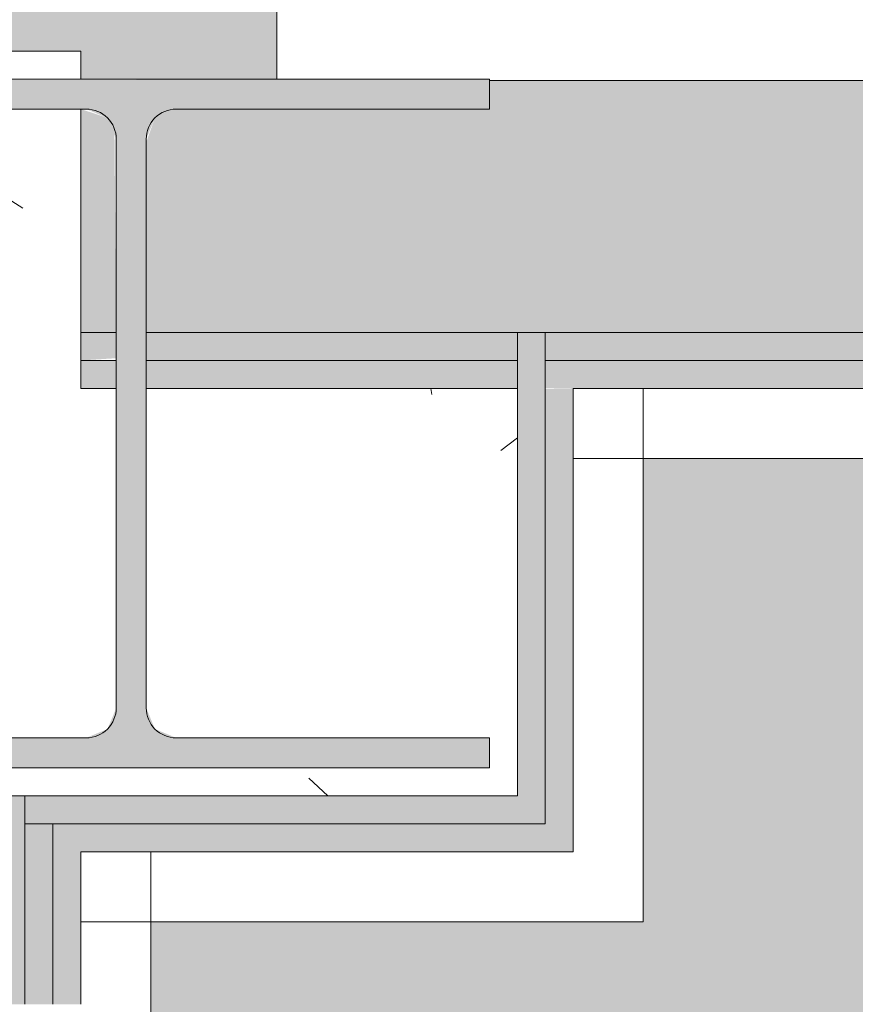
# Model space of a CAD drawing. Header units: millimetres. Extents: x 5980700 to 6194397, y -12939 to 2351883.
# Tile 293 of 587: x 6075771 to 6076070, y 4267 to 4618. Entities that reach past the tile are written whole.
import ezdxf

# ---------------------------------------------------------------- set-up
doc = ezdxf.new("R2010")
doc.units = ezdxf.units.MM
for name, color, linetype, lineweight in [('A-FLOR-PATT', 8, 'Continuous', 18), ('A-WALL', 113, 'Continuous', 18), ('A-WALL-PATT', 111, 'Continuous', 25), ('S-COLS', 52, 'Continuous', 9)]:
    doc.layers.add(name, color=color, linetype=linetype, lineweight=lineweight)
pattern_1 = [(216.87, (166.6, 416.5), (1249.498511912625, 833.0022321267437), [208.25, -1874.25]), (206.565, (416.5, 291.55), (-416.4997849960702, -416.4999353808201), [465.661, -465.661]), (198.435, (416.5, 83.3), (-832.9995359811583, -416.5008561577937), [263.4179999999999, -1053.671])]

# ---------------------------------------------------------------- blocks, each defined once
blk = doc.blocks.new('_ARQPWR_Pilar perfil I - _TP01-V229-PLANTA DE CAIMENTO DE PISOS - 1 PAV_')
at = {"layer": 'S-COLS', "lineweight": 5}
h = blk.add_hatch(color=256, dxfattribs=at)
h.paths.add_polyline_path([(-16.05000000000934, -112.2999999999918), (-16.04583271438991, -112.2994676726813), (-5.346365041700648, -112.2999999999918)])
h.paths.add_polyline_path([(119.9057747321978, -123.0000000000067), (127.9999999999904, -123.0000000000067), (127.9999999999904, -112.2999999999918), (16.04999999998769, -112.2999999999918), (8.48395744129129, -109.1660425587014), (5.349999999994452, -101.5999999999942), (5.349999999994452, 101.5999999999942), (8.483957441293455, 109.1660425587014), (16.04999999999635, 112.3000000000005), (127.9999999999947, 112.3000000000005), (127.9999999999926, 123.0000000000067), (-128.0000000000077, 122.5007888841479), (-128.0000000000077, 112.3000000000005), (-16.04379473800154, 112.2974296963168), (-8.480322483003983, 109.1572669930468), (-5.350000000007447, 101.5999999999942), (-5.352570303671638, -101.6062052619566), (-8.483957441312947, -109.1660425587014), (-16.05000000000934, -112.2999999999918), (-128.0000000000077, -112.307521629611), (-128.0000000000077, -123.0000000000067), (5.349999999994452, -123.0000000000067)])
at = {"layer": 'S-COLS', "color": 90, "lineweight": 5}
for p, q in [((127.9999999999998, 123.0000000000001), (-128.0000000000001, 123.0000000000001)), ((-128.0000000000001, 123.0000000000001), (-128.0000000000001, 112.3000000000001)), ((127.9999999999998, 112.3000000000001), (127.9999999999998, 123.0000000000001)), ((-128.0000000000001, 112.3000000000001), (-16.05000000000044, 112.3000000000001)), ((16.04999999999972, 112.3000000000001), (127.9999999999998, 112.3000000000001)), ((-5.350000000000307, 101.6000000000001), (-5.350000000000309, -101.5999999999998)), ((5.349999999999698, -101.6), (5.349999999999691, 101.6)), ((-16.05000000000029, -112.3), (-128.0000000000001, -112.3)), ((-128.0000000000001, -112.3), (-128.0000000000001, -123)), ((127.9999999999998, -112.3), (16.04999999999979, -112.3)), ((127.9999999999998, -123), (127.9999999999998, -112.3)), ((-128.0000000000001, -123), (127.9999999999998, -123))]:
    blk.add_line(p, q, dxfattribs=at)
for centre, radius, start, end in [((-16.05000000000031, 101.6000000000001), 10.70000000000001, 3.307776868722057e-13, 90.00000000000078), ((16.04999999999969, 101.6000000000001), 10.69999999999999, 90.00000000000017, 180.0000000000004), ((-16.05000000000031, -101.6), 10.7, 270, 7.887775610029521e-13), ((16.04999999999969, -101.6), 10.70000000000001, 180.0000000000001, 270.0000000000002)]:
    blk.add_arc(centre, radius, start, end, dxfattribs=at)
blk = doc.blocks.new('FX-PNC-PILAR-TP3 - FX-PNC-PILAR-TP01-4319920-PLANTA DE CAIMENTO DE PISOS - 1 PAV_')
at = {"layer": 'A-WALL-PATT', "lineweight": 5}
h = blk.add_hatch(dxfattribs=at)
h.set_pattern_fill('FP_108', color=135, style=0, pattern_type=2)
h.set_pattern_definition([(49.99999999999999, (2e-05, -3e-05), (364.3679291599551, -31.87829433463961), [38.1, -419.1]), (355, (2e-05, -3e-05), (-70.48585119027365, 382.1133031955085), [30.48, -335.28]), (100.451, (30.364, -2.657), (293.8850033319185, 350.2333756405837), [32.38, -356.18]), (46.184, (2e-05, 101.6), (542.1584806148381, -84.08582678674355), [57.15, -628.65]), (96.636, (45.18, 94.59299999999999), (474.8048986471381, 494.8554198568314), [48.57, -534.27]), (351.184, (2e-05, 101.6), (474.8101998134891, 494.8500824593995), [45.72, -502.92]), (21, (50.8, 76.2), (303.2284677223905, -204.530461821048), [38.1, -419.1]), (326, (50.8, 76.2), (123.6038908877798, 368.3760440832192), [30.48, -335.28]), (71.45100000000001, (76.069, 59.15600000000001), (426.8341253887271, 163.8427355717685), [32.38, -356.18]), (37.50000000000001, (2e-05, -3e-05), (6.176645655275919, 169.1101515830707), [16.764, -314.452, 16.764, -323.596, -336.55]), (37.50000000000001, (2e-05, -3e-05), (6.176645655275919, 169.1101515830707), [-671.576, 16.764, -319.786]), (7.499999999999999, (2e-05, -3e-05), (133.63887623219, 200.3614940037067), [16.764, -177.292, 16.764, -306.832, -128.27]), (7.499999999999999, (2e-05, -3e-05), (133.63887623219, 200.3614940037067), [-517.6519999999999, 16.764, -111.506]), (327.5, (-113.284, -3e-05), (271.1818188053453, -11.45836264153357), [16.764, -110.236, 16.764, -379.476, -525.78]), (327.5, (-113.284, -3e-05), (271.1818188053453, -11.45836264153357), [-523.24, 16.764, -509.016]), (317.5, (-164.084, -3e-05), (296.2585102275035, 50.85284694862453), [16.764, -148.336, 16.764, -246.38, -373.38]), (317.5, (-164.084, -3e-05), (296.2585102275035, 50.85284694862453), [-428.244, 16.764, -356.616])])
h.paths.add_polyline_path([(-16491.62223936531, 4341.158178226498), (-16315.61664668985, 4341.158178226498), (-16315.61664668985, 4486.658967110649), (-16448.26664668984, 4486.658967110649), (-16448.26664668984, 4372.558178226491), (-16445.13268924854, 4364.992135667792), (-16437.5666466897, 4361.858178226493), (-16325.61664668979, 4361.858178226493), (-16325.61664668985, 4351.158178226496), (-16581.61301173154, 4351.158178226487), (-16581.60438777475, 4341.158178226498), (-16494.93952608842, 4341.158178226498)])
h.paths.add_polyline_path([(-16469.66664668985, 4361.858178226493), (-16462.10060413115, 4364.992135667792), (-16458.96664668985, 4372.590941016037), (-16459.37371613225, 4486.658967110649), (-16471.6222393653, 4486.658967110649), (-16471.6222393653, 4586.458178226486), (-16581.61301173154, 4586.458178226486), (-16581.61301173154, 4361.858178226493), (-16471.61587018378, 4361.858178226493)])
h.paths.add_polyline_path([(-16543.6148292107, 4597.1581782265), (-16471.62223936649, 4597.1581782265), (-16471.6222393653, 4607.158178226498), (-16581.61301085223, 4607.152179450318), (-16581.6115459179, 4597.1581782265), (-16543.82064856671, 4597.1581782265)])
at = {"layer": 'A-WALL', "color": 250, "lineweight": 5}
for p, q in [((-16471.62223936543, 4607.158178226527), (-16581.61301173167, 4607.158178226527)), ((-16471.62223936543, 4597.158178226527), (-16471.62223936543, 4607.158178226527)), ((-16471.62223936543, 4506.658967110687), (-16471.62223936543, 4586.458178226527)), ((-16471.62223936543, 4496.658967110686), (-16471.62223936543, 4506.658967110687)), ((-16471.62223936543, 4486.658967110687), (-16471.62223936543, 4496.658967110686)), ((-16458.96664668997, 4486.658967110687), (-16471.62223936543, 4486.658967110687)), ((-16315.61664668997, 4486.658967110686), (-16448.26664668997, 4486.658967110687)), ((-16315.61664668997, 4341.158178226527), (-16315.61664668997, 4486.658967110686)), ((-16581.61301173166, 4341.158178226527), (-16491.62223936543, 4341.158178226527)), ((-16491.62223936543, 4341.158178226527), (-16471.62223936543, 4341.158178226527)), ((-16471.62223936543, 4341.158178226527), (-16460.28390427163, 4341.158178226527)), ((-16460.28390427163, 4341.158178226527), (-16315.61664668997, 4341.158178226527))]:
    blk.add_line(p, q, dxfattribs=at)
blk = doc.blocks.new('BE-PMSa-MOD-ARQ-CONEXAODOFUTURO-EX-000-R_rvt-2-PLANTA DE CAIMENTO DE PISOS - 1 PAV_')
at = {"layer": 'A-FLOR-PATT', "lineweight": 5}
h = blk.add_hatch(dxfattribs=at)
h.set_pattern_fill('FP_100', color=133, style=0, pattern_type=2)
h.set_pattern_definition([(49.99999999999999, (0, 0), (182.184668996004, -15.93908553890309), [19.05, -209.55]), (355, (0, 0), (-35.24242749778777, 191.0566080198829), [15.24, -167.64]), (100.451, (15.182, -1.328), (146.9425016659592, 175.1166878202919), [16.19, -178.09]), (46.184, (0, 50.8), (271.0788941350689, -42.04327417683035), [28.575, -314.325]), (96.636, (22.59, 47.297), (237.4025071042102, 247.4272132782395), [24.285, -267.135]), (351.184, (0, 50.8), (237.404605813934, 247.4251178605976), [22.86, -251.46]), (21, (25.4, 38.1), (151.6148798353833, -102.2655185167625), [19.05, -209.55]), (326, (25.4, 38.1), (61.80235996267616, 184.1877424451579), [15.24, -167.64]), (71.45100000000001, (38.035, 29.578), (213.4170626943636, 81.92136778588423), [16.19, -178.09]), (37.50000000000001, (0, 0), (3.08832282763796, 84.55507579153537), [8.382, -157.226, 8.382, -161.798, -168.275]), (37.50000000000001, (0, 0), (3.08832282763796, 84.55507579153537), [-335.788, 8.382, -159.893]), (7.499999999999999, (0, 0), (66.81943811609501, 100.1807470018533), [8.382, -88.646, 8.382, -153.416, -64.135]), (7.499999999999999, (0, 0), (66.81943811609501, 100.1807470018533), [-258.826, 8.382, -55.753]), (327.5, (-56.642, 0), (135.5904877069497, -5.7289126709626), [8.382, -55.118, 8.382, -189.738, -262.89]), (327.5, (-56.642, 0), (135.5904877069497, -5.7289126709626), [-261.62, 8.382, -254.508]), (317.5, (-82.042, 0), (148.1288864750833, 25.42676126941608), [8.382, -74.168, 8.382, -123.19, -186.69]), (317.5, (-82.042, 0), (148.1288864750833, 25.42676126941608), [-214.122, 8.382, -178.308])])
h.paths.add_polyline_path([(-1916.114845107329, -8177.825683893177), (-1683.614845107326, -8177.825683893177), (-1683.614845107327, -1915.841005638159), (-3033.614845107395, -1915.841005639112), (-3033.614845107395, -1900.841005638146), (-3933.614845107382, -1900.841005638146), (-3933.614845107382, -2050.841005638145), (-1818.614845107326, -2050.841005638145), (-1818.614845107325, -8042.852683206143), (-4146.617820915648, -8042.852683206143), (-4146.617820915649, -4063.841794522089), (-3970.61666258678, -4063.841794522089), (-3970.61666258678, -3457.84179452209), (-4146.617820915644, -3457.84179452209), (-4146.617820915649, -2138.841794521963), (-3970.61666258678, -2138.841794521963), (-3970.61666258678, -2050.841005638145), (-3963.614845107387, -2050.841005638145), (-3963.614845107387, -1900.841005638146), (-3973.614845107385, -1900.841005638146), (-3973.614845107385, -1915.841005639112), (-4105.616662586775, -1915.841005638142), (-4105.616662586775, -2003.84179452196), (-4281.617820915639, -2003.84179452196), (-4281.617820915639, -3592.841794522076), (-4105.61666258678, -3592.841794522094), (-4105.61666258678, -3928.841794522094), (-4281.617820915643, -3928.841794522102), (-4281.615120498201, -8177.82568389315), (-1916.459753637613, -8177.825683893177)])
h.paths.add_polyline_path([(8258.385255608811, -8167.825683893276), (15620.8643440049, -8167.825683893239), (15620.86434400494, -1925.841005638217), (12311.88333741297, -1925.841005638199), (12311.88333741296, -2018.841794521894), (11955.88333741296, -2018.841794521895), (11955.88333741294, -1925.841005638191), (9541.385154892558, -1925.841005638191), (9541.385154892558, -1915.841005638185), (9491.385154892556, -1915.841005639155), (9491.385154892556, -1900.841005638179), (8591.38515489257, -1900.841005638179), (8591.38515489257, -2050.841005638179), (11830.88333741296, -2050.841005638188), (11830.88333741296, -2143.841794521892), (12436.88333741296, -2143.841794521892), (12436.88333741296, -2050.841005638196), (15495.86434400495, -2050.841005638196), (15495.86434400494, -8042.825683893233), (8383.385255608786, -8042.825683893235), (8383.385255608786, -4063.841794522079), (8559.379702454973, -4063.841794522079), (8559.379702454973, -3457.841794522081), (8383.385255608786, -3457.84179452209), (8383.385255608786, -2138.841794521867), (8559.379702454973, -2138.84179452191), (8559.379702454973, -2050.841005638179), (8561.385154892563, -2050.753085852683), (8561.385154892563, -1900.841005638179), (8551.38515489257, -1900.841005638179), (8551.38515489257, -1915.841005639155), (8501.385154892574, -1915.841005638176), (8501.385154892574, -1925.841005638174), (8434.379702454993, -1925.841005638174), (8434.379702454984, -2013.841794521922), (8258.385255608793, -2013.841794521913), (8258.385255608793, -3582.841794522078), (8434.379702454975, -3582.841794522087), (8434.379702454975, -3938.841794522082), (8258.385255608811, -3938.841794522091), (8258.385255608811, -8156.700611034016)])
h.paths.add_polyline_path([(19984.7546155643, -8167.825683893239), (20089.38682609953, -8167.825683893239), (20089.38682609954, -5194.841794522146), (19913.3833374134, -5194.841794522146), (19913.3833374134, -4838.841794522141), (20089.38682609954, -4838.841794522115), (20089.38682609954, -2013.84179452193), (19913.3833374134, -2013.841794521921), (19913.3833374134, -1657.841794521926), (20089.38682609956, -1657.841794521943), (20089.38682609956, 1166.158205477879), (19913.38333741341, 1166.158205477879), (19913.38333741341, 1522.158205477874), (20089.38682609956, 1522.158205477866), (20089.38682609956, 4296.158205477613), (19913.38333741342, 4296.15820547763), (19913.3833374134, 4461.658994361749), (15971.88333741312, 4461.658994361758), (15971.88333741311, 4296.15820547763), (15800.86434400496, 4296.15820547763), (15800.86434400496, -605.8410056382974), (15790.86434400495, -605.8410056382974), (15790.86434400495, -655.841005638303), (15775.86434400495, -655.841005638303), (15775.86434400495, -1555.841005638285), (16091.88333741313, -1555.841005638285), (16091.88333741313, -1527.841794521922), (15925.86434400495, -1527.841794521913), (15925.86434400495, 4171.158205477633), (16096.88333741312, 4171.158205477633), (16097.48518693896, 4336.658994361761), (19788.38333741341, 4336.658994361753), (19788.38333741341, 4171.158205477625), (19964.38682609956, 4171.158205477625), (19964.38682609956, 1647.158205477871), (19788.38333741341, 1647.158205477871), (19788.38333741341, 1041.158205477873), (19964.38682609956, 1041.158205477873), (19964.38682609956, -1532.84179452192), (19788.38333741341, -1532.84179452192), (19788.38333741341, -2138.841794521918), (19964.38682609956, -2138.841794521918), (19964.38682609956, -4713.841794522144), (19788.3833374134, -4713.841794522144), (19788.3833374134, -5319.841794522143), (19964.38682609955, -5319.841794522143), (19964.38682609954, -8042.82568389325), (15925.86434400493, -8042.825683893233), (15925.86434400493, -2143.841794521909), (16091.88333741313, -2143.841794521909), (16091.88333741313, -1585.841005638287), (15775.86434400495, -1585.841005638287), (15775.86434400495, -1595.841005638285), (15790.86434400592, -1595.841005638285), (15790.86434400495, -1652.84179452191), (15966.88333741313, -1653.220801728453), (15966.88333741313, -2018.84179452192), (15800.86434400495, -2018.841794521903), (15800.86434400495, -8167.825683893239), (19925.14432074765, -8167.825683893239)])
h.paths.add_polyline_path([(-5690.728343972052, -8167.825683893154), (-4451.617820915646, -8167.825683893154), (-4451.617820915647, -1925.841005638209), (-4506.114845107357, -1925.84100563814), (-4506.114845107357, -1915.841005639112), (-4536.11484510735, -1915.841005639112), (-4536.11484510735, -1900.841005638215), (-4546.114845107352, -1900.841005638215), (-4546.114845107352, -2740.841005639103), (-4536.114845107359, -2740.841005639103), (-4536.114845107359, -2751.8410056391), (-4516.109778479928, -2751.8410056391), (-4516.109778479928, -2640.8410056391), (-4497.109778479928, -2640.8410056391), (-4497.109778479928, -2770.841005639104), (-4536.114845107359, -2770.841005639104), (-4536.114845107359, -2780.841005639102), (-4546.114845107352, -2780.841005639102), (-4546.114845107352, -2820.841005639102), (-4576.114845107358, -2820.841005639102), (-4576.617820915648, -8042.852683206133), (-11628.61484510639, -8042.852683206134), (-11628.6148451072, -2138.841794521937), (-11585.61666258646, -2138.841794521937), (-11585.61666258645, -2050.841005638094), (-8474.116662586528, -2050.841005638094), (-8474.116662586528, -2138.841794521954), (-7858.116662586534, -2138.841794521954), (-7858.116662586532, -2050.841005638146), (-4576.617820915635, -2050.841005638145), (-4576.617820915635, -1900.841005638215), (-5476.114845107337, -1900.841005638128), (-5476.114845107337, -1915.841005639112), (-5528.614845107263, -1915.841005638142), (-5528.614845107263, -1925.841005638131), (-7983.116662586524, -1925.841005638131), (-7983.116662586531, -2013.841794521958), (-8324.11666258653, -2013.841794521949), (-8324.11666258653, -2003.841794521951), (-8339.116662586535, -2003.84179452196), (-8339.116662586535, -1925.841005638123), (-11720.61666258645, -1925.841005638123), (-11720.61666258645, -2003.841794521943), (-11753.61484510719, -2003.841794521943), (-11753.61034441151, -8167.825683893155), (-5985.163661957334, -8167.825683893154)])
h.paths.add_polyline_path([(-15701.5291554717, -8167.825683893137), (-11933.6148451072, -8167.825683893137), (-11933.6148451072, -2013.841794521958), (-12076.61666258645, -2013.841794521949), (-12076.61666258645, -1657.841794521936), (-11923.61484510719, -1657.841794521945), (-11923.61484510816, -1515.8410056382), (-11908.61484510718, -1515.8410056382), (-11908.61484510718, -1505.841005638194), (-12058.61484510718, -1505.841005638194), (-12058.61484510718, -1532.841794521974), (-12201.61666258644, -1532.841794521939), (-12201.61666258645, -2138.841794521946), (-12058.61484510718, -2138.841794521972), (-12058.61484510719, -8042.851795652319), (-16321.61588608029, -8042.826571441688), (-16321.61588608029, -5319.841794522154), (-16145.61666258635, -5319.841794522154), (-16145.61666258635, -4713.841794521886), (-16321.61588608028, -4713.681888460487), (-16321.61588608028, -2138.84179452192), (-16145.61666258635, -2138.841794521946), (-16145.61666258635, -1532.841794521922), (-16321.61588608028, -1532.841794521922), (-16321.61588608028, 1041.158205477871), (-16145.61666258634, 1041.158205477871), (-16145.61666258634, 1647.158205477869), (-16321.61588608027, 1647.158205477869), (-16321.61588608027, 4171.158205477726), (-16145.61666258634, 4171.158205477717), (-16145.61666258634, 4336.658994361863), (-12201.61666258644, 4336.658994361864), (-12201.61666258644, 4171.158205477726), (-12058.61484510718, 4171.158205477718), (-12058.61484510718, -1475.841005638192), (-11908.61484510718, -1475.841005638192), (-11908.61484510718, -575.8410056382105), (-11923.61484510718, -575.8410056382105), (-11923.61484510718, -525.8410056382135), (-11933.61484510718, -525.8410056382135), (-11933.61484510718, 4296.158205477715), (-12076.61666258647, 4296.158205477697), (-12076.61666258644, 4461.658994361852), (-16270.61666258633, 4461.658994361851), (-16270.61666258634, 4296.158205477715), (-16446.62225526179, 4296.158205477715), (-16446.61588608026, 1522.158205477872), (-16270.61666258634, 1522.158205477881), (-16270.61666258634, 1166.158205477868), (-16446.62225526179, 1166.158205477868), (-16446.61588608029, -1657.841794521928), (-16270.61666258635, -1657.841794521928), (-16270.61666258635, -2013.841794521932), (-16446.6222552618, -2013.841794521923), (-16446.61588608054, -4838.841794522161), (-16270.61666258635, -4838.841794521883), (-16270.61666258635, -5194.841794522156), (-16446.62225526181, -5194.841794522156), (-16446.61573815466, -8167.825683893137), (-15735.98765560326, -8167.825683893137)])
h.paths.add_polyline_path([(8551.38515489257, -1770.841005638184), (9491.385154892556, -1770.841005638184), (9491.385154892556, -1755.841005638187), (9630.135154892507, -1755.841005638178), (9630.135154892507, -1740.841005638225), (11880.13515489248, -1741.712957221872), (11880.13515489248, -1755.841005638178), (11965.88333741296, -1755.841005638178), (11965.88333741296, -1662.841794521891), (12301.88333741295, -1662.841794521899), (12301.88333741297, -1755.841005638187), (12713.6541483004, -1755.841005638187), (12713.6541483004, -1740.841005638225), (14963.65414830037, -1741.712957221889), (14963.65414830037, -1755.841005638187), (15630.86434400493, -1755.841005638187), (15630.86434400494, -1595.841005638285), (15645.86434400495, -1595.841005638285), (15645.86434400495, -655.841005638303), (15630.86434400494, -655.841005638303), (15630.86434400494, -29.5925127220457), (15087.63515489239, -29.59251272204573), (15087.63515489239, -44.5925127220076), (12837.63515489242, -43.72056113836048), (12837.63515489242, -29.59251272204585), (11880.13515489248, -29.5925127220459), (11880.13515489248, -44.59251272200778), (9630.135154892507, -43.72056113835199), (9630.135154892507, -29.59251272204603), (9408.885154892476, -29.59251272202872), (9408.885154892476, -14.5925127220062), (8468.885154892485, -14.59251272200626), (8468.885154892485, -29.59251272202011), (8008.885154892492, -29.59251272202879), (8008.885154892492, -14.59251272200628), (7068.885154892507, -14.65234280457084), (7068.885154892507, -29.59251272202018), (4511.785154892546, -29.59251272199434), (4511.785154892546, 3549.158994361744), (3951.785154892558, 3549.158994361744), (3951.785154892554, 4471.658994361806), (2159.383337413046, 4471.658994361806), (2159.383337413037, 4306.158205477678), (1813.383337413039, 4306.15820547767), (1813.383337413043, 4471.658994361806), (284.8931309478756, 4471.658994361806), (284.8931309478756, 4486.658994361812), (77.29277039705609, 4486.658994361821), (77.29277039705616, 3238.903506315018), (70.48333741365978, 3238.903506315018), (70.48333741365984, 2137.158205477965), (121.3819838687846, 2137.158205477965), (121.3819838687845, 3231.348105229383), (111.0710947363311, 3241.658994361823), (106.381983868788, 3259.158994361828), (111.0710947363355, 3276.658994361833), (124.1088842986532, 3289.53068128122), (143.3753948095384, 3293.624861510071), (158.8819838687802, 3289.469883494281), (171.692873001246, 3276.658994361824), (176.3819838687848, 3259.158994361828), (171.692873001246, 3241.658994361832), (161.3819838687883, 3231.348105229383), (161.3819838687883, 2137.158205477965), (220.483337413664, 2137.158205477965), (220.4833374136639, 4336.658994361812), (1678.38333741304, 4336.658994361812), (1678.38333741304, 4171.158205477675), (2294.38333741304, 4171.158205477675), (2294.38333741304, 4336.658994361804), (3816.785154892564, 4336.658994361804), (3816.785154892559, 3414.158994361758), (4376.785154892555, 3414.158994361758), (4376.785154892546, -164.5925127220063), (15495.86434400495, -164.5925127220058), (15495.86434400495, -1620.841005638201), (12436.88333741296, -1620.841005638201), (12436.88333741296, -1527.841794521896), (11830.88333741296, -1527.841794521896), (11830.88333741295, -1620.841005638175), (8559.379702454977, -1620.841005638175), (8559.379702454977, -1532.841794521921), (7943.379702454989, -1532.841794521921), (7943.379702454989, -1620.841005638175), (2289.383337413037, -1620.841005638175), (2289.383337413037, -1527.841794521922), (2261.385126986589, -1527.841794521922), (2261.385126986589, -1770.841005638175), (3121.385126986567, -1770.841005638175), (3121.385126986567, -1755.8410056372), (4481.585154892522, -1755.841005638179), (4481.585154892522, -1770.841005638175), (5321.585154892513, -1770.841005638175), (5321.585154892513, -1755.841005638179), (7021.385154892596, -1755.841005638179), (7021.385154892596, -1770.841005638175), (7961.385154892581, -1770.841005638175), (7961.385154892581, -1755.841005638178), (8078.379702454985, -1755.841005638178), (8078.379702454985, -1667.841794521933), (8424.379702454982, -1667.841794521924), (8424.379702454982, -1755.841005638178), (8551.38515489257, -1755.841005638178)])
h.paths.add_polyline_path([(2231.385126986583, -1770.841005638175), (2231.385126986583, -1527.841794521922), (1766.385126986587, -1527.841794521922), (1766.385126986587, -1770.841005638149), (1776.385126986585, -1770.841005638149), (1776.385126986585, -1755.8410056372), (1818.383337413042, -1755.841005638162), (1818.383337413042, -1662.841794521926), (2154.383337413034, -1662.841794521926), (2154.383337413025, -1755.84100563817), (2221.385126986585, -1755.841005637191), (2221.385126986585, -1770.841005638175)])
h.paths.add_polyline_path([(-3963.614845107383, -1770.84100563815), (-3033.614845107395, -1770.84100563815), (-3033.614845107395, -1755.841005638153), (-1418.814900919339, -1755.841005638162), (-1418.814900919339, -1770.841005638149), (-578.8149009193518, -1770.841005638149), (-578.8149009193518, -1755.841005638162), (876.3851269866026, -1755.841005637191), (876.3851269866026, -1770.841005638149), (1736.38512698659, -1770.841005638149), (1736.38512698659, -1527.841794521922), (1683.383337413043, -1527.841794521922), (1683.383337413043, -1620.841005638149), (-3970.616662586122, -1620.84100563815), (-3970.61666258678, -1532.841794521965), (-4586.616662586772, -1532.841794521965), (-4586.616662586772, -1620.841005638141), (-7858.116662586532, -1620.841005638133), (-7858.116662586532, -1532.841794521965), (-8474.116662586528, -1532.841794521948), (-8474.116662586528, -1620.841005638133), (-11585.61666258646, -1620.841005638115), (-11585.61666258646, -1532.841794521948), (-11628.61484510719, -1532.841794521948), (-11628.61484510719, -164.6103600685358), (220.4833374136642, -164.6103600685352), (220.4833374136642, -29.61036006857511), (-2321.114845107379, -29.61036006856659), (-2321.114845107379, -14.61036006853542), (-3061.114845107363, -14.61036006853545), (-3061.114845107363, -29.61036006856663), (-3320.616662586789, -29.61036006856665), (-3320.616662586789, -14.61036006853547), (-4060.616662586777, -14.61036006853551), (-4060.616662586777, -29.61036006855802), (-4536.114845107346, -29.61036006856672), (-4536.114845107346, -14.61036006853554), (-5476.114845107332, -14.61036006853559), (-5476.114845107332, -29.6103600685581), (-5636.114845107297, -29.61036006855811), (-5636.114845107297, -44.61036006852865), (-7886.11484510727, -43.73840848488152), (-7886.11484510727, -29.61036006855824), (-8872.364845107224, -29.61036006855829), (-8872.364845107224, -44.6103600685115), (-11122.3648451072, -43.73840848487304), (-11122.3648451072, -29.61036006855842), (-11763.61484510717, -29.61036006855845), (-11763.61484510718, -575.8410056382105), (-11778.61484510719, -575.8410056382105), (-11778.61484510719, -1515.8410056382), (-11763.61484510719, -1515.8410056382), (-11763.61484510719, -1667.841794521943), (-11720.61666258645, -1667.841794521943), (-11720.61666258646, -1755.841005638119), (-11122.36484510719, -1755.841005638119), (-11122.36484510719, -1740.841005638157), (-8872.36484510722, -1741.712957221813), (-8872.36484510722, -1755.841005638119), (-8339.116662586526, -1755.841005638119), (-8339.116662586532, -1667.841794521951), (-7993.116662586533, -1667.841794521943), (-7993.116662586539, -1755.841005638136), (-7886.114845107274, -1755.841005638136), (-7886.114845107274, -1740.841005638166), (-5636.114845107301, -1741.712957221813), (-5636.114845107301, -1755.841005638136), (-5476.114845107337, -1755.841005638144), (-5476.114845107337, -1770.841005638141), (-4536.11484510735, -1770.841005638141), (-4536.11484510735, -1755.841005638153), (-4451.616662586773, -1755.841005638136), (-4451.616662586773, -1667.84179452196), (-4105.616662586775, -1667.84179452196), (-4105.616662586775, -1755.841005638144), (-3973.614845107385, -1755.841005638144), (-3973.614845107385, -1770.84100563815)])
h.paths.add_polyline_path([(-5396.293025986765, 115.3896399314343), (-4576.11484510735, 115.3896399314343), (-4576.11484510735, 431.4034837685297), (-4586.616662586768, 431.4034837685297), (-4586.616662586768, 265.3896399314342), (-11628.61484510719, 265.3896399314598), (-11628.61484510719, 4171.158205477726), (-11585.61666258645, 4171.158205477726), (-11585.61666258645, 4336.658994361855), (-8474.116662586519, 4336.658994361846), (-8474.116662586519, 4171.158205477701), (-7858.116662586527, 4171.158205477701), (-7858.116662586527, 4336.658994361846), (-4586.616662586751, 4336.658994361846), (-4586.616662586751, 4171.158205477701), (-4538.614845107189, 4171.158205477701), (-4538.614845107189, 2287.158205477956), (-4586.616662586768, 2287.158205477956), (-4586.616662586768, 1681.158205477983), (-4538.614845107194, 1681.158205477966), (-4538.614845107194, 995.3896399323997), (-4536.114845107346, 995.3896399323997), (-4536.114845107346, 985.3896399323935), (-4497.109778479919, 985.3896399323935), (-4497.109778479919, 855.3896399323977), (-4516.109778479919, 855.3896399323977), (-4516.109778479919, 966.3896399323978), (-4536.114845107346, 966.3896399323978), (-4536.114845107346, 955.3896399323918), (-4538.614845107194, 955.3896399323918), (-4538.614845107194, 431.4034837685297), (-4546.114845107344, 431.4034837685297), (-4546.114845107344, 115.3896399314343), (-4536.114845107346, 115.3896399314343), (-4536.114845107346, 130.3896399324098), (-4486.114845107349, 130.3896399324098), (-4486.114845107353, 140.3896399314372), (-4461.616662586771, 140.3896399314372), (-4461.616662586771, 306.4034837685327), (-4413.614845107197, 306.4034837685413), (-4413.614845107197, 1806.158205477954), (-4461.616662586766, 1806.158205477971), (-4461.616662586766, 2162.158205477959), (-4413.614845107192, 2162.158205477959), (-4413.614845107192, 4296.158205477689), (-4461.616662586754, 4296.158205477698), (-4461.616662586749, 4461.658994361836), (-7983.116662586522, 4461.658994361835), (-7983.116662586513, 4296.158205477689), (-8349.116662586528, 4296.158205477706), (-8349.116662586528, 4461.658994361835), (-11710.61666258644, 4461.658994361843), (-11710.61666258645, 4296.158205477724), (-11753.61484510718, 4296.158205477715), (-11753.61484510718, 140.3896399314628), (-5526.11484510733, 140.3896399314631), (-5526.11484510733, 130.3896399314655), (-5476.114845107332, 130.3896399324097), (-5476.114845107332, 115.3896399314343), (-5466.11484510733, 115.3896399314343)])
h.paths.add_polyline_path([(8478.885154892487, 115.4074872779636), (8478.885154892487, 431.4034837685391), (8378.385255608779, 431.4034837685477), (8378.385255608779, 1037.158205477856), (8561.383337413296, 1037.158205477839), (8561.383337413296, 1651.158205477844), (8378.385255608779, 1651.158205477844), (8378.385255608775, 4171.158205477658), (8559.383337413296, 4171.158205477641), (8559.383337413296, 4336.658994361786), (11825.88333741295, 4336.658994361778), (11825.88333741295, 4171.158205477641), (12441.88333741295, 4171.158205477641), (12441.88333741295, 4336.658994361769), (15495.86434400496, 4336.65899436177), (15495.86434400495, 265.4074872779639), (8559.379702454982, 265.4074872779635), (8559.379702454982, 431.4034837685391), (8508.885154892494, 431.4034837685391), (8508.885154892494, 115.4074872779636), (9408.885154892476, 115.4074872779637), (9408.885154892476, 130.4074872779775), (9438.885154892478, 130.4074872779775), (9438.885154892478, 140.4074872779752), (15620.86434400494, 140.4074872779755), (15620.86434400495, 4461.658994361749), (12316.88333741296, 4461.658994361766), (12316.88333741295, 4296.158205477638), (11950.88333741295, 4296.158205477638), (11950.88333741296, 4461.658994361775), (8434.383337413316, 4461.658994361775), (8434.383337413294, 4296.158205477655), (8253.385255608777, 4296.158205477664), (8253.385255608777, 1526.158205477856), (8436.383337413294, 1526.158205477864), (8436.383337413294, 1162.158205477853), (8253.385255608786, 1162.158205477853), (8253.385255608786, 306.4034837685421), (8434.379702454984, 306.4034837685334), (8434.379702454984, 140.4074872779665), (8438.885154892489, 140.4074872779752), (8438.885154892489, 130.4074872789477), (8468.885154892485, 130.4074872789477), (8468.885154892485, 115.4074872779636)])
h.paths.add_polyline_path([(7078.885154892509, 115.4074872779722), (7968.885154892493, 115.4074872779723), (7968.885154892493, 955.4074872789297), (7958.885154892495, 955.4074872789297), (7958.885154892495, 966.4074872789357), (7948.385255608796, 966.4074872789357), (7948.385255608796, 265.4074872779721), (4806.785154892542, 265.4074872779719), (4806.785154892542, 4336.658994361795), (7948.385255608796, 4336.658994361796), (7948.385255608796, 985.4074872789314), (7958.885154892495, 985.4074872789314), (7958.885154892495, 995.4074872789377), (7968.885154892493, 995.4074872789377), (7968.885154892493, 1035.407487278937), (7998.885154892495, 1035.407487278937), (7998.885154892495, 995.4074872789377), (8008.885154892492, 995.4074872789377), (8008.885154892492, 985.4074872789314), (8047.890221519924, 985.4074872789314), (8047.890221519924, 855.4074872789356), (8028.890221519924, 855.4074872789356), (8028.890221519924, 966.4074872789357), (8008.885154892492, 966.4074872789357), (8008.885154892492, 955.4074872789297), (7998.885154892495, 955.4074872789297), (7998.885154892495, 115.4074872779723), (8008.885154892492, 115.4074872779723), (8008.885154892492, 130.4074872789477), (8083.385255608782, 130.4074872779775), (8083.385255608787, 4471.65899436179), (4671.785154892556, 4471.658994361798), (4671.785154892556, 130.4074872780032), (7068.885154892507, 130.4074872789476), (7068.885154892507, 115.4074872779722)])
h.paths.add_polyline_path([(1857.919751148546, 1037.158205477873), (2296.383337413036, 1037.158205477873), (2296.383337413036, 1651.158205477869), (1676.383337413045, 1651.158205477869), (1676.383337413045, 1037.158205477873), (1826.383337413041, 1037.158205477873)])
h.paths.add_polyline_path([(2161.383337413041, 1172.158205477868), (1811.383337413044, 1172.158205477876), (1811.383337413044, 1516.158205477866), (2161.383337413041, 1516.158205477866), (2161.383337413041, 1177.256799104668)])
h.paths.add_polyline_path([(137.9111174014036, 3278.855100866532), (131.3834321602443, 3276.480338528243), (131.3834321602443, 3259.158994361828), (137.9112161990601, 3259.158994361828), (137.9112161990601, 3277.667937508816)])
h.paths.add_polyline_path([(141.3819838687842, 3259.158994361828), (161.3819838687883, 3259.158994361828), (158.7024919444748, 3268.550988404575), (155.5241194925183, 3273.003317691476), (148.2594671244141, 3277.615929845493), (141.461635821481, 3278.855091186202), (137.9111174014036, 3278.855100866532), (137.9112161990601, 3259.158994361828), (139.4408410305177, 3259.158994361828)])
h.paths.add_polyline_path([(127.2398482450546, 3259.158994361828), (131.3834321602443, 3259.60654442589), (131.3834321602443, 3276.480338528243), (126.061811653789, 3272.015600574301), (122.0634673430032, 3263.023564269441), (122.1477157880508, 3259.158994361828), (126.061811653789, 3259.158994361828)])
at = {"layer": 'A-WALL', "lineweight": 5}
h = blk.add_hatch(color=9, dxfattribs=at)
h.paths.add_polyline_path([(-12041.61666258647, 4496.658994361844), (-12041.61666258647, 4506.658994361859), (-12571.12434921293, 4506.658994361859), (-12571.12434921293, 4496.658994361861), (-12051.61666258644, 4496.658994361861)])
h.paths.add_polyline_path([(-12013.61666258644, 4496.658994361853), (-12013.61666258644, 4506.658994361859), (-12031.61666258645, 4506.658994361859), (-12031.61666258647, 4496.658994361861), (-12021.61302762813, 4496.658994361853)])
h.paths.add_polyline_path([(-16471.62225526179, 4496.658994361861), (-16458.96666258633, 4497.470221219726), (-16458.96666258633, 4506.658994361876), (-16471.62225526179, 4506.658994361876)])
h.paths.add_polyline_path([(-16448.26666258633, 4496.658994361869), (-16315.61666258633, 4496.658994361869), (-16315.61666258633, 4506.658994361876), (-16448.26666258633, 4506.658994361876), (-16448.26666258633, 4498.156094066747)])
h.paths.add_polyline_path([(-16295.61666258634, 4496.658994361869), (-15771.12434921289, 4496.658994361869), (-15771.12434921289, 4506.658994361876), (-16305.61666258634, 4506.658994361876), (-16305.61666258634, 4496.658994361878)])
at = {"layer": 'A-WALL'}
for points in [[(-16315.61666258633, 4331.158205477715), (-16305.61666258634, 4331.158205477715), (-16305.61666258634, 4506.658994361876), (-16315.61666258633, 4506.658994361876), (-16315.61666258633, 4336.658994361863)], [(-16321.61588608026, 4331.158205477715), (-16315.61666258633, 4331.158205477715), (-16315.61666258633, 4341.158205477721), (-16491.62225526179, 4341.158205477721), (-16491.61588608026, 4331.158205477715), (-16325.61666258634, 4331.158205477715)]]:
    blk.add_hatch(color=253, dxfattribs=at).paths.add_polyline_path(points)
h = blk.add_hatch(color=10, dxfattribs=at)
h.paths.add_polyline_path([(-16145.61666258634, 4486.658994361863), (-15771.12434921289, 4486.658994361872), (-15771.12434921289, 4496.658994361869), (-16305.61666258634, 4496.658994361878), (-16305.61666258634, 4486.658994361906), (-16290.39979144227, 4486.658994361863)])
h.paths.add_polyline_path([(-16315.61666258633, 4486.658994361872), (-16315.61666258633, 4496.658994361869), (-16448.26666258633, 4496.658994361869), (-16448.26666258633, 4486.658994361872), (-16325.61666258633, 4486.658994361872)])
h.paths.add_polyline_path([(-12041.61666258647, 4486.658994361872), (-12041.61666258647, 4496.658994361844), (-12571.12434921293, 4496.658994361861), (-12571.12434921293, 4486.658994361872), (-12051.61666258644, 4486.658994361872)])
h.paths.add_polyline_path([(-16458.96666258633, 4486.658994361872), (-16458.96666258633, 4496.658994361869), (-16471.62225526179, 4496.658994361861), (-16471.62225526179, 4486.658994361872), (-16459.37373202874, 4486.658994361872)])
h.paths.add_polyline_path([(-12031.61666258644, 4486.658994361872), (-12028.61666258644, 4486.658994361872), (-12028.61666258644, 4496.658994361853), (-12031.61666258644, 4496.658994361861), (-12031.61666258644, 4494.658994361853)])
at = {"layer": 'A-WALL', "lineweight": 5}
for points in [[(-16295.61666258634, 4321.158205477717), (-16295.61666258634, 4486.658994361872), (-16305.61666258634, 4486.468333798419), (-16305.61666258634, 4321.158205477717)], [(-16446.62225526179, 4321.158205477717), (-16305.61666258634, 4321.158205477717), (-16305.61666258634, 4331.158205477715), (-16471.62225526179, 4331.158205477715), (-16471.61588608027, 4321.158205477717), (-16448.26666258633, 4321.158205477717)]]:
    blk.add_hatch(color=50, dxfattribs=at).paths.add_polyline_path(points)
h = blk.add_hatch(color=9, dxfattribs=at)
h.paths.add_polyline_path([(-16481.62225526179, 1487.158205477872), (-16481.62225526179, 1766.65899436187), (-16491.62225526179, 1766.65899436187), (-16491.61588608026, 1487.158913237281)])
h.paths.add_polyline_path([(-16481.62225526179, 4266.658994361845), (-16481.62225526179, 4331.158205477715), (-16491.62225526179, 4331.158205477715), (-16491.61588608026, 4266.658994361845)])
at = {"layer": 'A-WALL'}
h = blk.add_hatch(color=10, dxfattribs=at)
h.paths.add_polyline_path([(-16481.62225526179, 1487.158205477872), (-16471.62225526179, 1487.158205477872), (-16471.62225526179, 1766.65899436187), (-16481.62225526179, 1766.65899436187), (-16481.62225526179, 1488.269430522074)])
h.paths.add_polyline_path([(-16471.62225526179, 4266.658994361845), (-16471.62225526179, 4331.158205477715), (-16481.62225526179, 4331.158205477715), (-16481.62225526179, 4266.658994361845)])
at = {"layer": 'A-WALL-PATT', "lineweight": 5}
blk.add_hatch(color=57, dxfattribs=at).paths.add_polyline_path([(-16469.66666258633, 4597.158205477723), (-16401.61588608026, 4597.158205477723), (-16401.61588608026, 5402.158205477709), (-16581.61588608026, 5402.158205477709), (-16581.61302762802, 4607.15820547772), (-16471.62225526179, 4607.15820547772), (-16471.62225526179, 4597.158205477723)])
h = blk.add_hatch(color=57, dxfattribs=at)
h.paths.add_polyline_path([(-12168.30533964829, 4506.658994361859), (-11983.61666258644, 4506.658994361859), (-11983.61666258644, 4586.458205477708), (-12021.61666258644, 4586.458205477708), (-12021.61666258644, 4596.658994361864), (-12571.12434921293, 4596.658994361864), (-12571.12434921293, 4506.658994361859), (-12462.74065763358, 4506.658994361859)])
h.paths.add_polyline_path([(-16145.61666258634, 4506.658994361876), (-15771.12434921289, 4506.658994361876), (-15771.12434921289, 4596.658994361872), (-16325.61666258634, 4596.658994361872), (-16325.61666258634, 4586.458205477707), (-16437.56666258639, 4586.458205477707), (-16445.13270514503, 4583.324248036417), (-16448.26666258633, 4574.628767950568), (-16448.26666258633, 4506.658994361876), (-16290.39979144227, 4506.658994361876)])
h.paths.add_polyline_path([(-16471.62225526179, 4506.658994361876), (-16458.96666258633, 4506.658994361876), (-16459.61572642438, 4577.325184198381), (-16462.10062002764, 4583.324248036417), (-16471.62225526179, 4586.458205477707), (-16471.62225526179, 4575.758205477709)])
h = blk.add_hatch(dxfattribs=at)
h.set_pattern_fill('FP_129', color=71, style=0, pattern_type=2)
h.set_pattern_definition(pattern_1)
h.paths.add_polyline_path([(-14229.35256554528, 4461.658994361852), (-12051.61666258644, 4461.658994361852), (-12051.61666258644, 4486.658994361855), (-16295.61666258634, 4486.658994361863), (-16295.61666258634, 4461.658994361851), (-14236.12434921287, 4461.658994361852)])
h = blk.add_hatch(dxfattribs=at)
h.set_pattern_fill('FP_129', color=71, style=0, pattern_type=2)
h.set_pattern_definition(pattern_1)
h.paths.add_polyline_path([(-16270.61666258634, 4296.158205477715), (-16270.61666258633, 4461.658994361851), (-16295.61666258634, 4461.658994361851), (-16295.61666258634, 4321.158205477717), (-16290.39979144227, 4315.941334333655)])
h = blk.add_hatch(color=57, dxfattribs=at)
h.paths.add_polyline_path([(-16491.62225526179, 1477.158205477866), (-16491.62225526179, 1766.65899436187), (-16581.62225526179, 1766.65899436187), (-16581.28657263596, 1477.158205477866)])
h.paths.add_polyline_path([(-16581.62225526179, 4266.658994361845), (-16491.62225526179, 4266.658994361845), (-16491.62225526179, 4341.158205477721), (-16581.62225526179, 4341.158205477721), (-16581.62225526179, 4276.422553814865)])
h = blk.add_hatch(dxfattribs=at)
h.set_pattern_fill('FP_129', color=71, style=0, pattern_type=2)
h.set_pattern_definition(pattern_1)
h.paths.add_polyline_path([(-16471.62225526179, 1497.158205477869), (-16446.62225526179, 1497.158205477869), (-16446.62225526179, 4321.158205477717), (-16471.62225526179, 4321.158205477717), (-16471.62225526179, 1598.51910292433)])
at = {"layer": 'A-WALL', "color": 90, "lineweight": 5}
for p, q in [((-16401.61588608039, 4597.158205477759), (-16401.61588608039, 4626.658994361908)), ((-15771.12434921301, 4596.658994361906), (-16325.61666258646, 4596.658994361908)), ((-16458.96666258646, 4506.658994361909), (-16471.62225526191, 4506.658994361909)), ((-16315.61666258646, 4506.658994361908), (-16448.26666258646, 4506.658994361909)), ((-16305.61666258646, 4506.658994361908), (-16315.61666258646, 4506.658994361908)), ((-16315.61666258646, 4506.658994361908), (-16305.61666258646, 4506.658994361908)), ((-16315.61666258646, 4506.658994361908), (-16315.61666258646, 4496.658994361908)), ((-15771.12434921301, 4506.658994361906), (-16305.61666258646, 4506.658994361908)), ((-16305.61666258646, 4506.658994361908), (-16305.61666258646, 4496.658994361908)), ((-16458.96666258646, 4496.658994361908), (-16471.62225526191, 4496.658994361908)), ((-16315.61666258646, 4496.658994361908), (-16448.26666258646, 4496.658994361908)), ((-16315.61666258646, 4496.658994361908), (-16315.61666258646, 4486.658994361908)), ((-15771.12434921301, 4496.658994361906), (-16305.61666258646, 4496.658994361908)), ((-16305.61666258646, 4496.658994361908), (-16305.61666258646, 4486.658994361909)), ((-16471.62225526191, 4486.658994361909), (-16458.96666258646, 4486.658994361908)), ((-16448.26666258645, 4486.658994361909), (-16315.61666258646, 4486.658994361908)), ((-16315.61666258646, 4486.658994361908), (-16315.61666258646, 4341.15820547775)), ((-16305.61666258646, 4331.158205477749), (-16305.61666258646, 4486.658994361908)), ((-16270.61666258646, 4296.158205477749), (-16270.61666258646, 4486.658994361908)), ((-12051.61666258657, 4461.658994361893), (-16295.61666258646, 4461.658994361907)), ((-16491.62225526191, 4331.158205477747), (-16491.62225526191, 4341.15820547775)), ((-16491.62225526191, 4331.158205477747), (-16491.62225526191, 4341.15820547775)), ((-16315.61666258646, 4341.158205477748), (-16471.62225526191, 4341.158205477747)), ((-16491.62225526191, 4331.158205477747), (-16481.62225526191, 4331.158205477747)), ((-16491.62225526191, 4331.158205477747), (-16491.62225526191, 4266.658994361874)), ((-16481.62225526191, 4331.158205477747), (-16471.62225526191, 4331.158205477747)), ((-16481.62225526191, 4331.158205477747), (-16481.62225526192, 4266.658994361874)), ((-16471.62225526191, 4331.158205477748), (-16315.61666258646, 4331.158205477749)), ((-16305.61666258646, 4331.158205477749), (-16315.61666258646, 4331.158205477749)), ((-16446.62225526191, 4321.158205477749), (-16446.62225526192, 1497.158205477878)), ((-16471.62225526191, 4296.158205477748), (-16270.61666258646, 4296.158205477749))]:
    blk.add_line(p, q, dxfattribs=at)
at = {"layer": 'A-WALL', "color": 250, "lineweight": 5}
for p, q in [((-16581.61302762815, 4607.158205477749), (-16471.62225526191, 4607.158205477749)), ((-16471.62225526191, 4607.158205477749), (-16471.62225526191, 4597.158205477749)), ((-16471.62225526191, 4586.458205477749), (-16471.62225526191, 4506.658994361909)), ((-16471.62225526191, 4506.658994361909), (-16471.62225526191, 4496.658994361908)), ((-16471.62225526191, 4496.658994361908), (-16471.62225526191, 4486.658994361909)), ((-16491.62225526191, 4341.15820547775), (-16581.61302762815, 4341.15820547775))]:
    blk.add_line(p, q, dxfattribs=at)
at = {"layer": 'A-WALL', "color": 130, "lineweight": 9}
for p, q in [((-16295.61666258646, 4486.658994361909), (-15771.12434921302, 4486.658994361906)), ((-16295.61666258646, 4321.15820547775), (-16295.61666258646, 4486.658994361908)), ((-16471.62225526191, 4321.158205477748), (-16315.61666258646, 4321.158205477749)), ((-16471.62225526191, 4266.658994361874), (-16471.62225526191, 4321.158205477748)), ((-16315.61666258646, 4321.158205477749), (-16305.61666258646, 4321.15820547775)), ((-16305.61666258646, 4321.15820547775), (-16295.61666258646, 4321.15820547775))]:
    blk.add_line(p, q, dxfattribs=at)
at = {"layer": 'A-WALL', "color": 250, "lineweight": 5}
blk.add_blockref('FX-PNC-PILAR-TP3 - FX-PNC-PILAR-TP01-4319920-PLANTA DE CAIMENTO DE PISOS - 1 PAV_', (-1.589655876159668e-05, 2.72512435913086e-05), dxfattribs=at)
at = {"layer": 'S-COLS', "color": 250, "lineweight": 5}
blk.add_blockref('_ARQPWR_Pilar perfil I - _TP01-V229-PLANTA DE CAIMENTO DE PISOS - 1 PAV_', (-16453.61666258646, 4474.15820547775), dxfattribs=at)

msp = doc.modelspace()

# ---------------------------------------------------------------- block references
at = {"color": 50, "lineweight": 5}
msp.add_blockref('BE-PMSa-MOD-ARQ-CONEXAODOFUTURO-EX-000-R_rvt-2-PLANTA DE CAIMENTO DE PISOS - 1 PAV_', (6092264.959189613, 0), dxfattribs=at)

doc.saveas('drawing.dxf')
